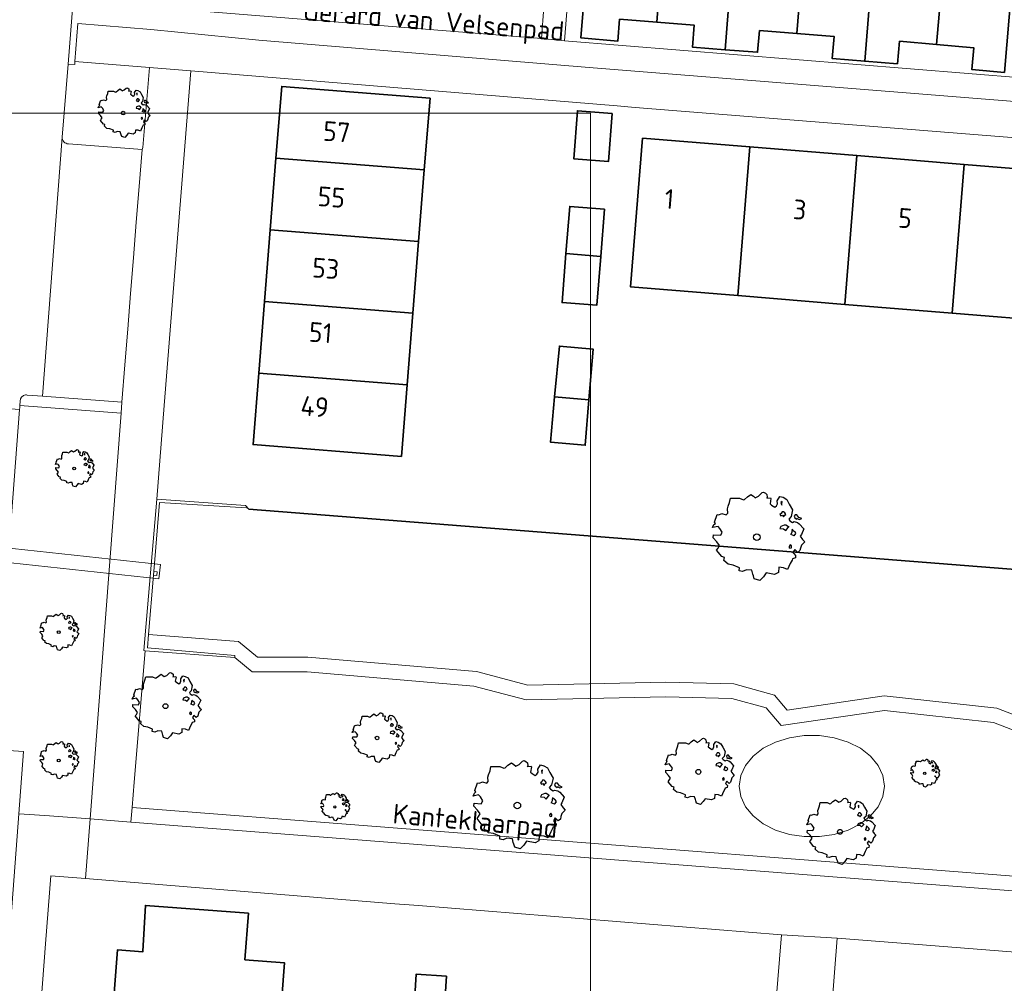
# Model space of a CAD drawing. Header units: metres. Extents: x 152391 to 157968, y 462336 to 467280.
# Tile 288 of 656: x 155264 to 155332, y 464915 to 464981. Entities that reach past the tile are written whole.
import ezdxf
from ezdxf.enums import TextEntityAlignment as Align

# ---------------------------------------------------------------- set-up
doc = ezdxf.new("R2010")
doc.units = ezdxf.units.M
doc.header["$LTSCALE"] = 0.75
doc.layers.get('0').update_dxf_attribs({"lineweight": 25})
for name, color, linetype, lineweight in [('B-GV-GR-BOOM-S', 252, 'Continuous', 25), ('B-WE-GK-BESCHOEIING-G', 251, 'GK-BESCHOEIING', 35), ('B-WE-GR-BEPLANTING_CULTUUR_BODEMBEDEKKER-GV', 251, 'Continuous', 18), ('B-WE-GR-GROENVOORZIENING-GV', 251, 'Continuous', 18), ('B-WE-GR-HAAG-GV', 251, 'Continuous', 13), ('B-WE-KW-KUNSTWERK_DUIKER-G', 5, 'Continuous', 18), ('B-WE-KW-KUNSTWERK_DUIKER-GV', 5, 'Continuous', 18), ('B-WE-OG-BEBOUWING-GV', 6, 'Continuous', 35), ('B-WE-OG-BEBOUWING-T18', 1, 'Continuous', 18), ('B-WE-OG-TERREIN_CULTUURSCHEIDING-GV', 251, 'Continuous', 18), ('B-WE-OG-TOPOGRAFIE-T18', 1, 'Continuous', 18), ('B-WE-OG-WATER_SLOOT-GV', 251, 'Continuous', 18), ('B-WE-VH-VERHARDING_BETON-GV', 251, 'Continuous', 18), ('B-WE-VH-VERHARDING_BETONSTRAATSTEEN-GV', 251, 'Continuous', 18), ('B-WE-VH-VERHARDING_TEGEL-GV', 251, 'Continuous', 18)]:
    doc.layers.add(name, color=color, linetype=linetype, lineweight=lineweight)
doc.layers.add('X-XX-AL-TEKENBLAD_HULPLIJN-G', color=7, linetype='Continuous', lineweight=18, plot=False)
doc.styles.add('NLCS-ISO-M750-T18', font='NLCS-ISO.ttf', dxfattribs={"height": 1.35})
doc.linetypes.add('GK-BESCHOEIING', pattern='A,30,-5,[1,NLCS.SHX,S=1,R=0,X=0,Y=0],-5', length=40)

# ---------------------------------------------------------------- blocks, each defined once
blk = doc.blocks.new('SGR-BOOM_0_10')
at = {"linetype": 'Continuous'}
for p, q in [((-0.624, 0.668), (-0.591, 0.751)), ((-0.591, 0.751), (-0.572, 0.843)), ((-0.572, 0.843), (-0.375, 0.843)), ((-0.375, 0.843), (-0.29, 0.806)), ((-0.29, 0.806), (-0.264, 0.815)), ((-0.264, 0.815), (-0.205, 0.871)), ((-0.205, 0.871), (-0.127, 0.926)), ((-0.127, 0.926), (-0.075, 0.889)), ((-0.075, 0.889), (-0.035, 0.852)), ((-0.035, 0.852), (0.037, 0.889)), ((0.037, 0.889), (0.115, 0.963)), ((0.115, 0.963), (0.148, 0.973)), ((0.148, 0.973), (0.187, 0.954)), ((0.187, 0.954), (0.22, 0.926)), ((0.226, 0.862), (0.213, 0.843)), ((0.213, 0.843), (0.298, 0.852)), ((0.22, 0.926), (0.226, 0.862)), ((0.305, 0.834), (0.285, 0.723)), ((0.285, 0.723), (0.318, 0.695)), ((0.298, 0.852), (0.305, 0.834)), ((0.318, 0.695), (0.39, 0.649)), ((0.39, 0.649), (0.423, 0.677)), ((0.423, 0.677), (0.449, 0.723)), ((0.442, 0.788), (0.501, 0.88)), ((0.449, 0.723), (0.442, 0.788)), ((0.501, 0.88), (0.573, 0.862)), ((0.547, 0.769), (0.521, 0.751)), ((0.521, 0.751), (0.534, 0.705)), ((0.534, 0.705), (0.54, 0.695)), ((0.54, 0.714), (0.547, 0.769)), ((0.573, 0.862), (0.652, 0.815)), ((0.652, 0.815), (0.704, 0.714)), ((0.704, 0.714), (0.776, 0.594)), ((-0.958, 0.206), (-0.932, 0.27)), ((-0.84, 0.233), (-0.958, 0.206)), ((-0.945, -0.016), (-0.938, 0.049)), ((-0.938, 0.049), (-0.781, 0.039)), ((-0.932, 0.27), (-0.899, 0.298)), ((-0.918, 0.326), (-0.86, 0.492)), ((-0.899, 0.298), (-0.918, 0.326)), ((-0.86, 0.492), (-0.82, 0.483)), ((-0.801, 0.187), (-0.84, 0.233)), ((-0.82, 0.483), (-0.755, 0.511)), ((-0.748, 0.104), (-0.801, 0.187)), ((-0.781, 0.039), (-0.748, 0.104)), ((-0.755, 0.511), (-0.663, 0.483)), ((-0.663, 0.483), (-0.631, 0.52)), ((-0.637, 0.612), (-0.624, 0.668)), ((-0.631, 0.52), (-0.637, 0.612)), ((0.527, 0.511), (0.501, 0.492)), ((0.501, 0.492), (0.521, 0.464)), ((0.521, 0.233), (0.501, 0.187)), ((0.501, 0.187), (0.58, 0.178)), ((0.521, 0.464), (0.553, 0.474)), ((0.593, 0.261), (0.521, 0.233)), ((0.547, 0.547), (0.527, 0.511)), ((0.58, 0.547), (0.547, 0.547)), ((0.553, 0.474), (0.58, 0.437)), ((0.606, 0.529), (0.58, 0.547)), ((0.58, 0.437), (0.606, 0.474)), ((0.58, 0.178), (0.625, 0.141)), ((0.625, 0.261), (0.593, 0.261)), ((0.632, 0.492), (0.606, 0.529)), ((0.606, 0.474), (0.632, 0.492)), ((0.684, 0.224), (0.625, 0.261)), ((0.625, 0.141), (0.678, 0.206)), ((0.678, 0.206), (0.697, 0.233)), ((0.743, 0.446), (0.691, 0.39)), ((0.691, 0.39), (0.717, 0.353)), ((0.717, 0.353), (0.776, 0.316)), ((0.756, 0.104), (0.737, 0.058)), ((0.806, 0.027), (0.737, 0.058)), ((0.776, 0.594), (0.743, 0.446)), ((0.763, 0.169), (0.756, 0.132)), ((0.756, 0.132), (0.756, 0.104)), ((0.802, 0.132), (0.763, 0.169)), ((0.776, 0.316), (0.809, 0.335)), ((0.828, 0.113), (0.802, 0.132)), ((0.806, 0.027), (0.848, 0.076)), ((0.828, 0.483), (0.809, 0.455)), ((0.809, 0.455), (0.822, 0.418)), ((0.809, 0.335), (0.881, 0.316)), ((0.822, 0.418), (0.861, 0.39)), ((0.867, 0.483), (0.828, 0.483)), ((0.848, 0.076), (0.828, 0.113)), ((0.861, 0.409), (0.92, 0.381)), ((0.861, 0.39), (0.867, 0.409)), ((0.913, 0.427), (0.867, 0.483)), ((0.881, 0.316), (0.92, 0.289)), ((0.972, 0.4), (0.913, 0.427)), ((0.92, 0.381), (0.972, 0.4)), ((0.92, 0.289), (1.018, 0.178)), ((0.966, 0.058), (0.939, 0.021)), ((0.939, 0.021), (0.992, -0.053)), ((1.018, 0.178), (0.966, 0.058)), ((-0.866, -0.099), (-0.945, -0.016)), ((-0.873, -0.284), (-0.84, -0.238)), ((-0.761, -0.423), (-0.873, -0.284)), ((-0.807, -0.182), (-0.866, -0.099)), ((-0.84, -0.238), (-0.807, -0.182)), ((-0.703, -0.441), (-0.761, -0.423)), ((-0.716, -0.506), (-0.703, -0.441)), ((-0.624, -0.589), (-0.716, -0.506)), ((-0.513, -0.608), (-0.624, -0.589)), ((-0.375, -0.663), (-0.513, -0.608)), ((-0.382, -0.728), (-0.375, -0.663)), ((0.475, -0.654), (0.468, -0.765)), ((0.58, -0.663), (0.475, -0.654)), ((0.665, -0.7), (0.58, -0.663)), ((0.724, -0.571), (0.665, -0.7)), ((0.724, -0.164), (0.697, -0.201)), ((0.697, -0.201), (0.704, -0.238)), ((0.71, -0.238), (0.75, -0.229)), ((0.75, -0.192), (0.724, -0.164)), ((0.763, -0.497), (0.724, -0.571)), ((0.75, -0.229), (0.75, -0.192)), ((0.769, -0.469), (0.763, -0.497)), ((0.835, -0.45), (0.769, -0.469)), ((0.822, -0.266), (0.782, -0.33)), ((0.782, -0.33), (0.802, -0.358)), ((0.802, -0.358), (0.841, -0.395)), ((0.887, -0.33), (0.822, -0.266)), ((0.841, -0.395), (0.835, -0.45)), ((0.933, -0.293), (0.887, -0.33)), ((0.946, -0.238), (0.933, -0.293)), ((0.966, -0.173), (0.946, -0.238)), ((1.038, -0.099), (0.966, -0.173)), ((0.992, -0.053), (1.038, -0.099)), ((-0.31, -0.746), (-0.382, -0.728)), ((-0.225, -0.709), (-0.31, -0.746)), ((-0.107, -0.718), (-0.225, -0.709)), ((-0.088, -0.802), (-0.107, -0.718)), ((-0.075, -0.839), (-0.088, -0.802)), ((-0.055, -0.903), (-0.075, -0.839)), ((0.063, -0.94), (-0.055, -0.903)), ((0.141, -0.857), (0.063, -0.94)), ((0.2, -0.774), (0.141, -0.857)), ((0.383, -0.811), (0.2, -0.774)), ((0.468, -0.765), (0.383, -0.811))]:
    blk.add_line(p, q, dxfattribs=at)
blk.add_circle((0, 0), 0.0711, dxfattribs=at)
blk = doc.blocks.new('SGR-BOOM_21_30')
at = {"linetype": 'Continuous'}
for p, q in [((-1.051, 1.335), (-1.016, 1.499)), ((-1.016, 1.499), (-0.668, 1.499)), ((-0.668, 1.499), (-0.516, 1.433)), ((-0.516, 1.433), (-0.47, 1.45)), ((-0.47, 1.45), (-0.365, 1.548)), ((-0.365, 1.548), (-0.226, 1.647)), ((-0.226, 1.647), (-0.133, 1.581)), ((-0.133, 1.581), (-0.063, 1.515)), ((-0.063, 1.515), (0.065, 1.581)), ((0.065, 1.581), (0.205, 1.712)), ((0.205, 1.712), (0.263, 1.729)), ((0.263, 1.729), (0.333, 1.696)), ((0.333, 1.696), (0.391, 1.647)), ((0.402, 1.532), (0.379, 1.499)), ((0.379, 1.499), (0.53, 1.515)), ((0.391, 1.647), (0.402, 1.532)), ((0.542, 1.483), (0.507, 1.285)), ((0.53, 1.515), (0.542, 1.483)), ((0.786, 1.4), (0.891, 1.565)), ((0.798, 1.285), (0.786, 1.4)), ((0.891, 1.565), (1.019, 1.532)), ((0.972, 1.368), (0.926, 1.335)), ((0.961, 1.269), (0.972, 1.368)), ((1.019, 1.532), (1.158, 1.45)), ((1.158, 1.45), (1.251, 1.269)), ((-1.633, 0.579), (-1.528, 0.875)), ((-1.528, 0.875), (-1.458, 0.858)), ((-1.458, 0.858), (-1.342, 0.908)), ((-1.342, 0.908), (-1.179, 0.858)), ((-1.179, 0.858), (-1.121, 0.924)), ((-1.133, 1.088), (-1.109, 1.187)), ((-1.121, 0.924), (-1.133, 1.088)), ((-1.109, 1.187), (-1.051, 1.335)), ((0.507, 1.285), (0.565, 1.236)), ((0.565, 1.236), (0.693, 1.154)), ((0.693, 1.154), (0.751, 1.203)), ((0.751, 1.203), (0.798, 1.285)), ((0.937, 0.908), (0.891, 0.875)), ((0.891, 0.875), (0.926, 0.825)), ((0.926, 1.335), (0.949, 1.253)), ((0.926, 0.825), (0.984, 0.842)), ((0.972, 0.973), (0.937, 0.908)), ((0.949, 1.253), (0.961, 1.236)), ((1.03, 0.973), (0.972, 0.973)), ((0.984, 0.842), (1.03, 0.776)), ((1.077, 0.94), (1.03, 0.973)), ((1.03, 0.776), (1.077, 0.842)), ((1.124, 0.875), (1.077, 0.94)), ((1.077, 0.842), (1.124, 0.875)), ((1.321, 0.793), (1.228, 0.694)), ((1.228, 0.694), (1.275, 0.628)), ((1.251, 1.269), (1.379, 1.055)), ((1.379, 1.055), (1.321, 0.793)), ((1.472, 0.858), (1.438, 0.809)), ((1.438, 0.809), (1.461, 0.743)), ((1.461, 0.743), (1.531, 0.694)), ((1.542, 0.858), (1.472, 0.858)), ((1.531, 0.727), (1.635, 0.678)), ((1.531, 0.694), (1.542, 0.727)), ((1.624, 0.76), (1.542, 0.858)), ((1.728, 0.71), (1.624, 0.76)), ((1.635, 0.678), (1.728, 0.71)), ((-1.703, 0.365), (-1.656, 0.48)), ((-1.493, 0.415), (-1.703, 0.365)), ((-1.679, -0.029), (-1.668, 0.086)), ((-1.668, 0.086), (-1.389, 0.07)), ((-1.656, 0.48), (-1.598, 0.53)), ((-1.598, 0.53), (-1.633, 0.579)), ((-1.423, 0.333), (-1.493, 0.415)), ((-1.33, 0.185), (-1.423, 0.333)), ((-1.389, 0.07), (-1.33, 0.185)), ((0.926, 0.415), (0.891, 0.333)), ((0.891, 0.333), (1.03, 0.316)), ((1.054, 0.464), (0.926, 0.415)), ((1.03, 0.316), (1.112, 0.251)), ((1.112, 0.464), (1.054, 0.464)), ((1.217, 0.398), (1.112, 0.464)), ((1.112, 0.251), (1.205, 0.365)), ((1.205, 0.365), (1.24, 0.415)), ((1.275, 0.628), (1.379, 0.563)), ((1.344, 0.185), (1.31, 0.103)), ((1.434, 0.049), (1.31, 0.103)), ((1.356, 0.3), (1.344, 0.234)), ((1.344, 0.234), (1.344, 0.185)), ((1.426, 0.234), (1.356, 0.3)), ((1.379, 0.563), (1.438, 0.595)), ((1.472, 0.201), (1.426, 0.234)), ((1.434, 0.049), (1.507, 0.136)), ((1.438, 0.595), (1.565, 0.563)), ((1.507, 0.136), (1.472, 0.201)), ((1.565, 0.563), (1.635, 0.513)), ((1.635, 0.513), (1.81, 0.316)), ((1.717, 0.103), (1.67, 0.037)), ((1.67, 0.037), (1.763, -0.094)), ((1.81, 0.316), (1.717, 0.103)), ((-1.54, -0.177), (-1.679, -0.029)), ((-1.551, -0.505), (-1.493, -0.423)), ((-1.354, -0.752), (-1.551, -0.505)), ((-1.435, -0.324), (-1.54, -0.177)), ((-1.493, -0.423), (-1.435, -0.324)), ((1.286, -0.292), (1.24, -0.357)), ((1.24, -0.357), (1.251, -0.423)), ((1.263, -0.423), (1.333, -0.407)), ((1.333, -0.341), (1.286, -0.292)), ((1.333, -0.407), (1.333, -0.341)), ((1.461, -0.472), (1.391, -0.587)), ((1.391, -0.587), (1.426, -0.637)), ((1.426, -0.637), (1.496, -0.702)), ((1.577, -0.587), (1.461, -0.472)), ((1.658, -0.522), (1.577, -0.587)), ((1.682, -0.423), (1.658, -0.522)), ((1.717, -0.308), (1.682, -0.423)), ((1.845, -0.177), (1.717, -0.308)), ((1.763, -0.094), (1.845, -0.177)), ((-1.249, -0.784), (-1.354, -0.752)), ((-1.272, -0.899), (-1.249, -0.784)), ((-1.109, -1.047), (-1.272, -0.899)), ((-0.912, -1.08), (-1.109, -1.047)), ((-0.668, -1.179), (-0.912, -1.08)), ((-0.679, -1.294), (-0.668, -1.179)), ((-0.551, -1.326), (-0.679, -1.294)), ((-0.4, -1.261), (-0.551, -1.326)), ((-0.191, -1.277), (-0.4, -1.261)), ((-0.156, -1.425), (-0.191, -1.277)), ((0.844, -1.162), (0.833, -1.359)), ((1.03, -1.179), (0.844, -1.162)), ((1.182, -1.244), (1.03, -1.179)), ((1.286, -1.014), (1.182, -1.244)), ((1.356, -0.883), (1.286, -1.014)), ((1.368, -0.834), (1.356, -0.883)), ((1.484, -0.801), (1.368, -0.834)), ((1.496, -0.702), (1.484, -0.801)), ((-0.133, -1.491), (-0.156, -1.425)), ((-0.098, -1.606), (-0.133, -1.491)), ((0.112, -1.671), (-0.098, -1.606)), ((0.251, -1.524), (0.112, -1.671)), ((0.356, -1.376), (0.251, -1.524)), ((0.682, -1.441), (0.356, -1.376)), ((0.833, -1.359), (0.682, -1.441))]:
    blk.add_line(p, q, dxfattribs=at)
blk.add_circle((0, 0), 0.126, dxfattribs=at)
blk = doc.blocks.new('SGR-BOOM_31_50')
at = {"linetype": 'Continuous'}
for p, q in [((-0.626, 1.933), (-0.487, 2.064)), ((-0.487, 2.064), (-0.301, 2.196)), ((-0.301, 2.196), (-0.177, 2.108)), ((-0.177, 2.108), (-0.084, 2.02)), ((-0.084, 2.02), (0.087, 2.108)), ((0.087, 2.108), (0.273, 2.283)), ((0.273, 2.283), (0.351, 2.305)), ((0.351, 2.305), (0.444, 2.261)), ((0.444, 2.261), (0.521, 2.196)), ((0.537, 2.042), (0.506, 1.999)), ((0.521, 2.196), (0.537, 2.042)), ((1.048, 1.867), (1.188, 2.086)), ((1.188, 2.086), (1.358, 2.042)), ((1.358, 2.042), (1.545, 1.933)), ((-1.51, 1.451), (-1.479, 1.582)), ((-1.495, 1.232), (-1.51, 1.451)), ((-1.479, 1.582), (-1.402, 1.78)), ((-1.402, 1.78), (-1.355, 1.999)), ((-1.355, 1.999), (-0.89, 1.999)), ((-0.89, 1.999), (-0.688, 1.911)), ((-0.688, 1.911), (-0.626, 1.933)), ((0.506, 1.999), (0.707, 2.02)), ((0.723, 1.977), (0.676, 1.714)), ((0.676, 1.714), (0.754, 1.648)), ((0.707, 2.02), (0.723, 1.977)), ((0.754, 1.648), (0.924, 1.539)), ((0.924, 1.539), (1.002, 1.604)), ((1.002, 1.604), (1.064, 1.714)), ((1.064, 1.714), (1.048, 1.867)), ((1.296, 1.823), (1.234, 1.78)), ((1.234, 1.78), (1.265, 1.67)), ((1.265, 1.67), (1.281, 1.648)), ((1.281, 1.692), (1.296, 1.823)), ((1.545, 1.933), (1.669, 1.692)), ((1.669, 1.692), (1.839, 1.407)), ((1.839, 1.407), (1.762, 1.057)), ((-2.208, 0.641), (-2.131, 0.706)), ((-2.177, 0.772), (-2.038, 1.166)), ((-2.131, 0.706), (-2.177, 0.772)), ((-2.038, 1.166), (-1.944, 1.144)), ((-1.944, 1.144), (-1.789, 1.21)), ((-1.789, 1.21), (-1.572, 1.144)), ((-1.572, 1.144), (-1.495, 1.232)), ((1.25, 1.21), (1.188, 1.166)), ((1.188, 1.166), (1.234, 1.101)), ((1.234, 1.101), (1.312, 1.122)), ((1.296, 1.298), (1.25, 1.21)), ((1.374, 1.298), (1.296, 1.298)), ((1.312, 1.122), (1.374, 1.035)), ((1.436, 1.254), (1.374, 1.298)), ((1.374, 1.035), (1.436, 1.122)), ((1.498, 1.166), (1.436, 1.254)), ((1.436, 1.122), (1.498, 1.166)), ((1.762, 1.057), (1.638, 0.925)), ((1.638, 0.925), (1.7, 0.838)), ((1.7, 0.838), (1.839, 0.75)), ((1.839, 0.75), (1.917, 0.794)), ((1.963, 1.144), (1.917, 1.079)), ((1.917, 1.079), (1.948, 0.991)), ((1.917, 0.794), (2.087, 0.75)), ((1.948, 0.991), (2.041, 0.925)), ((2.056, 1.144), (1.963, 1.144)), ((2.041, 0.969), (2.18, 0.903)), ((2.041, 0.925), (2.056, 0.969)), ((2.165, 1.013), (2.056, 1.144)), ((2.087, 0.75), (2.18, 0.684)), ((2.304, 0.947), (2.165, 1.013)), ((2.18, 0.903), (2.304, 0.947)), ((2.18, 0.684), (2.413, 0.422)), ((-2.27, 0.487), (-2.208, 0.641)), ((-1.991, 0.553), (-2.27, 0.487)), ((-2.239, -0.038), (-2.224, 0.115)), ((-2.224, 0.115), (-1.851, 0.093)), ((-1.898, 0.444), (-1.991, 0.553)), ((-1.774, 0.246), (-1.898, 0.444)), ((-1.851, 0.093), (-1.774, 0.246)), ((1.234, 0.553), (1.188, 0.444)), ((1.188, 0.444), (1.374, 0.422)), ((1.405, 0.619), (1.234, 0.553)), ((1.374, 0.422), (1.483, 0.334)), ((1.483, 0.619), (1.405, 0.619)), ((1.622, 0.531), (1.483, 0.619)), ((1.483, 0.334), (1.607, 0.487)), ((1.607, 0.487), (1.653, 0.553)), ((1.793, 0.246), (1.746, 0.137)), ((1.911, 0.065), (1.746, 0.137)), ((1.808, 0.4), (1.793, 0.312)), ((1.793, 0.312), (1.793, 0.246)), ((1.901, 0.312), (1.808, 0.4)), ((1.963, 0.268), (1.901, 0.312)), ((1.911, 0.065), (2.01, 0.181)), ((2.01, 0.181), (1.963, 0.268)), ((2.289, 0.137), (2.227, 0.049)), ((2.227, 0.049), (2.351, -0.126)), ((2.413, 0.422), (2.289, 0.137)), ((-2.053, -0.235), (-2.239, -0.038)), ((-2.069, -0.673), (-1.991, -0.564)), ((-1.805, -1.002), (-2.069, -0.673)), ((-1.913, -0.433), (-2.053, -0.235)), ((-1.991, -0.564), (-1.913, -0.433)), ((1.715, -0.389), (1.653, -0.476)), ((1.653, -0.476), (1.669, -0.564)), ((1.684, -0.564), (1.777, -0.542)), ((1.777, -0.454), (1.715, -0.389)), ((1.777, -0.542), (1.777, -0.454)), ((1.948, -0.63), (1.855, -0.783)), ((2.103, -0.783), (1.948, -0.63)), ((2.242, -0.564), (2.211, -0.695)), ((2.289, -0.411), (2.242, -0.564)), ((2.459, -0.235), (2.289, -0.411)), ((2.351, -0.126), (2.459, -0.235)), ((-1.665, -1.046), (-1.805, -1.002)), ((-1.696, -1.199), (-1.665, -1.046)), ((-1.479, -1.396), (-1.696, -1.199)), ((1.808, -1.177), (1.715, -1.352)), ((1.824, -1.112), (1.808, -1.177)), ((1.979, -1.068), (1.824, -1.112)), ((1.855, -0.783), (1.901, -0.849)), ((1.901, -0.849), (1.994, -0.936)), ((1.994, -0.936), (1.979, -1.068)), ((2.211, -0.695), (2.103, -0.783)), ((-1.216, -1.44), (-1.479, -1.396)), ((-0.89, -1.571), (-1.216, -1.44)), ((-0.906, -1.725), (-0.89, -1.571)), ((-0.735, -1.769), (-0.906, -1.725)), ((-0.533, -1.681), (-0.735, -1.769)), ((-0.254, -1.703), (-0.533, -1.681)), ((-0.208, -1.9), (-0.254, -1.703)), ((-0.177, -1.988), (-0.208, -1.9)), ((-0.13, -2.141), (-0.177, -1.988)), ((0.475, -1.834), (0.335, -2.031)), ((0.909, -1.922), (0.475, -1.834)), ((1.11, -1.812), (0.909, -1.922)), ((1.126, -1.55), (1.11, -1.812)), ((1.374, -1.571), (1.126, -1.55)), ((1.576, -1.659), (1.374, -1.571)), ((1.715, -1.352), (1.576, -1.659)), ((0.149, -2.229), (-0.13, -2.141)), ((0.335, -2.031), (0.149, -2.229))]:
    blk.add_line(p, q, dxfattribs=at)
blk.add_circle((0, 0), 0.169, dxfattribs=at)
blk = doc.blocks.new('SGR-BOOM_50_100')
at = {"linetype": 'Continuous'}
for p, q in [((-0.835, 2.577), (-0.649, 2.752)), ((-0.649, 2.752), (-0.401, 2.928)), ((-0.401, 2.928), (-0.236, 2.811)), ((-0.236, 2.811), (-0.112, 2.694)), ((-0.112, 2.694), (0.116, 2.811)), ((0.116, 2.811), (0.364, 3.044)), ((0.364, 3.044), (0.467, 3.074)), ((0.467, 3.074), (0.591, 3.015)), ((0.591, 3.015), (0.695, 2.928)), ((0.715, 2.723), (0.674, 2.665)), ((0.695, 2.928), (0.715, 2.723)), ((1.398, 2.49), (1.584, 2.782)), ((1.584, 2.782), (1.811, 2.723)), ((1.811, 2.723), (2.059, 2.577)), ((-2.014, 1.935), (-1.972, 2.11)), ((-1.972, 2.11), (-1.869, 2.373)), ((-1.869, 2.373), (-1.807, 2.665)), ((-1.807, 2.665), (-1.187, 2.665)), ((-1.187, 2.665), (-0.918, 2.548)), ((-0.918, 2.548), (-0.835, 2.577)), ((0.674, 2.665), (0.943, 2.694)), ((0.964, 2.636), (0.902, 2.285)), ((0.902, 2.285), (1.005, 2.198)), ((0.943, 2.694), (0.964, 2.636)), ((1.005, 2.198), (1.232, 2.052)), ((1.232, 2.052), (1.336, 2.139)), ((1.336, 2.139), (1.418, 2.285)), ((1.418, 2.285), (1.398, 2.49)), ((1.729, 2.431), (1.646, 2.373)), ((1.646, 2.373), (1.687, 2.227)), ((1.687, 2.227), (1.708, 2.198)), ((1.708, 2.256), (1.729, 2.431)), ((2.059, 2.577), (2.225, 2.256)), ((2.225, 2.256), (2.452, 1.876)), ((-2.903, 1.029), (-2.717, 1.555)), ((-2.717, 1.555), (-2.593, 1.526)), ((-2.593, 1.526), (-2.386, 1.613)), ((-2.386, 1.613), (-2.096, 1.526)), ((-2.096, 1.526), (-1.993, 1.643)), ((-1.993, 1.643), (-2.014, 1.935)), ((1.667, 1.613), (1.584, 1.555)), ((1.584, 1.555), (1.646, 1.467)), ((1.646, 1.467), (1.749, 1.497)), ((1.729, 1.73), (1.667, 1.613)), ((1.832, 1.73), (1.729, 1.73)), ((1.749, 1.497), (1.832, 1.38)), ((1.915, 1.672), (1.832, 1.73)), ((1.832, 1.38), (1.915, 1.497)), ((1.997, 1.555), (1.915, 1.672)), ((1.915, 1.497), (1.997, 1.555)), ((2.349, 1.409), (2.183, 1.234)), ((2.452, 1.876), (2.349, 1.409)), ((2.618, 1.526), (2.556, 1.438)), ((2.556, 1.438), (2.597, 1.321)), ((2.742, 1.526), (2.618, 1.526)), ((2.886, 1.351), (2.742, 1.526)), ((3.072, 1.263), (2.886, 1.351)), ((-3.027, 0.65), (-2.944, 0.854)), ((-2.655, 0.737), (-3.027, 0.65)), ((-2.944, 0.854), (-2.841, 0.942)), ((-2.841, 0.942), (-2.903, 1.029)), ((-2.531, 0.591), (-2.655, 0.737)), ((1.646, 0.737), (1.584, 0.591)), ((1.873, 0.825), (1.646, 0.737)), ((1.977, 0.825), (1.873, 0.825)), ((2.163, 0.708), (1.977, 0.825)), ((2.142, 0.65), (2.204, 0.737)), ((2.183, 1.234), (2.266, 1.117)), ((2.266, 1.117), (2.452, 1)), ((2.452, 1), (2.556, 1.059)), ((2.556, 1.059), (2.783, 1)), ((2.597, 1.321), (2.721, 1.234)), ((2.721, 1.292), (2.907, 1.205)), ((2.721, 1.234), (2.742, 1.292)), ((2.783, 1), (2.907, 0.913)), ((2.907, 1.205), (3.072, 1.263)), ((2.907, 0.913), (3.217, 0.562)), ((-2.985, -0.051), (-2.965, 0.153)), ((-2.965, 0.153), (-2.469, 0.124)), ((-2.365, 0.329), (-2.531, 0.591)), ((-2.469, 0.124), (-2.365, 0.329)), ((1.584, 0.591), (1.832, 0.562)), ((1.832, 0.562), (1.977, 0.445)), ((1.977, 0.445), (2.142, 0.65)), ((2.39, 0.329), (2.328, 0.183)), ((2.549, 0.087), (2.328, 0.183)), ((2.411, 0.533), (2.39, 0.416)), ((2.39, 0.416), (2.39, 0.329)), ((2.535, 0.416), (2.411, 0.533)), ((2.618, 0.358), (2.535, 0.416)), ((2.549, 0.087), (2.68, 0.241)), ((2.68, 0.241), (2.618, 0.358)), ((3.052, 0.183), (2.969, 0.066)), ((2.969, 0.066), (3.135, -0.168)), ((3.217, 0.562), (3.052, 0.183)), ((-2.737, -0.314), (-2.985, -0.051)), ((-2.551, -0.577), (-2.737, -0.314)), ((-2.655, -0.752), (-2.551, -0.577)), ((2.287, -0.518), (2.204, -0.635)), ((2.204, -0.635), (2.225, -0.752)), ((2.37, -0.606), (2.287, -0.518)), ((2.37, -0.723), (2.37, -0.606)), ((3.052, -0.548), (2.99, -0.752)), ((3.279, -0.314), (3.052, -0.548)), ((3.135, -0.168), (3.279, -0.314)), ((-2.758, -0.898), (-2.655, -0.752)), ((-2.407, -1.336), (-2.758, -0.898)), ((-2.22, -1.394), (-2.407, -1.336)), ((2.245, -0.752), (2.37, -0.723)), ((2.597, -0.84), (2.473, -1.044)), ((2.473, -1.044), (2.535, -1.132)), ((2.535, -1.132), (2.659, -1.248)), ((2.804, -1.044), (2.597, -0.84)), ((2.659, -1.248), (2.638, -1.424)), ((2.948, -0.927), (2.804, -1.044)), ((2.99, -0.752), (2.948, -0.927)), ((-2.262, -1.599), (-2.22, -1.394)), ((-1.972, -1.862), (-2.262, -1.599)), ((-1.621, -1.92), (-1.972, -1.862)), ((-1.187, -2.095), (-1.621, -1.92)), ((2.287, -1.803), (2.101, -2.212)), ((2.411, -1.57), (2.287, -1.803)), ((2.432, -1.482), (2.411, -1.57)), ((2.638, -1.424), (2.432, -1.482)), ((-1.207, -2.3), (-1.187, -2.095)), ((-0.98, -2.358), (-1.207, -2.3)), ((-0.711, -2.241), (-0.98, -2.358)), ((-0.339, -2.271), (-0.711, -2.241)), ((-0.277, -2.533), (-0.339, -2.271)), ((-0.236, -2.65), (-0.277, -2.533)), ((-0.174, -2.855), (-0.236, -2.65)), ((0.633, -2.446), (0.447, -2.709)), ((1.212, -2.563), (0.633, -2.446)), ((1.48, -2.417), (1.212, -2.563)), ((1.501, -2.066), (1.48, -2.417)), ((1.832, -2.095), (1.501, -2.066)), ((2.101, -2.212), (1.832, -2.095)), ((0.199, -2.971), (-0.174, -2.855)), ((0.447, -2.709), (0.199, -2.971))]:
    blk.add_line(p, q, dxfattribs=at)
blk.add_circle((0, 0), 0.225, dxfattribs=at)
blk = doc.blocks.new('SGR-BOOM_0_20')
at = {"linetype": 'Continuous'}
for p, q in [((-1.094, 0.644), (-1.007, 0.681)), ((-1.007, 0.681), (-0.884, 0.644)), ((-0.884, 0.644), (-0.841, 0.693)), ((-0.85, 0.816), (-0.832, 0.89)), ((-0.841, 0.693), (-0.85, 0.816)), ((-0.832, 0.89), (-0.788, 1.001)), ((-0.788, 1.001), (-0.762, 1.124)), ((-0.762, 1.124), (-0.501, 1.124)), ((-0.501, 1.124), (-0.387, 1.075)), ((-0.387, 1.075), (-0.352, 1.087)), ((-0.352, 1.087), (-0.274, 1.161)), ((-0.274, 1.161), (-0.169, 1.235)), ((-0.169, 1.235), (-0.099, 1.186)), ((-0.099, 1.186), (-0.047, 1.137)), ((-0.047, 1.137), (0.049, 1.186)), ((0.049, 1.186), (0.154, 1.284)), ((0.154, 1.284), (0.197, 1.297)), ((0.197, 1.297), (0.25, 1.272)), ((0.25, 1.272), (0.293, 1.235)), ((0.302, 1.149), (0.284, 1.124)), ((0.284, 1.124), (0.398, 1.137)), ((0.293, 1.235), (0.302, 1.149)), ((0.407, 1.112), (0.38, 0.964)), ((0.38, 0.964), (0.424, 0.927)), ((0.398, 1.137), (0.407, 1.112)), ((0.424, 0.927), (0.52, 0.865)), ((0.52, 0.865), (0.564, 0.902)), ((0.564, 0.902), (0.598, 0.964)), ((0.59, 1.05), (0.668, 1.173)), ((0.598, 0.964), (0.59, 1.05)), ((0.668, 1.173), (0.764, 1.149)), ((0.703, 0.681), (0.668, 0.656)), ((0.729, 1.026), (0.694, 1.001)), ((0.694, 1.001), (0.712, 0.939)), ((0.729, 0.73), (0.703, 0.681)), ((0.712, 0.939), (0.721, 0.927)), ((0.721, 0.952), (0.729, 1.026)), ((0.773, 0.73), (0.729, 0.73)), ((0.764, 1.149), (0.869, 1.087)), ((0.808, 0.705), (0.773, 0.73)), ((0.843, 0.656), (0.808, 0.705)), ((0.869, 1.087), (0.939, 0.952)), ((0.939, 0.952), (1.035, 0.792)), ((1.035, 0.792), (0.991, 0.594)), ((-1.277, 0.274), (-1.242, 0.36)), ((-1.12, 0.311), (-1.277, 0.274)), ((-1.259, -0.022), (-1.251, 0.065)), ((-1.251, 0.065), (-1.041, 0.052)), ((-1.242, 0.36), (-1.198, 0.397)), ((-1.225, 0.434), (-1.146, 0.656)), ((-1.198, 0.397), (-1.225, 0.434)), ((-1.146, 0.656), (-1.094, 0.644)), ((-1.068, 0.249), (-1.12, 0.311)), ((-0.998, 0.139), (-1.068, 0.249)), ((-1.041, 0.052), (-0.998, 0.139)), ((0.668, 0.656), (0.694, 0.619)), ((0.694, 0.311), (0.668, 0.249)), ((0.668, 0.249), (0.773, 0.237)), ((0.694, 0.619), (0.738, 0.631)), ((0.79, 0.348), (0.694, 0.311)), ((0.738, 0.631), (0.773, 0.582)), ((0.773, 0.582), (0.808, 0.631)), ((0.773, 0.237), (0.834, 0.188)), ((0.834, 0.348), (0.79, 0.348)), ((0.808, 0.631), (0.843, 0.656)), ((0.912, 0.299), (0.834, 0.348)), ((0.834, 0.188), (0.904, 0.274)), ((0.904, 0.274), (0.93, 0.311)), ((0.991, 0.594), (0.921, 0.521)), ((0.921, 0.521), (0.956, 0.471)), ((0.956, 0.471), (1.035, 0.422)), ((1.008, 0.139), (0.982, 0.077)), ((1.075, 0.037), (0.982, 0.077)), ((1.017, 0.225), (1.008, 0.176)), ((1.008, 0.176), (1.008, 0.139)), ((1.069, 0.176), (1.017, 0.225)), ((1.035, 0.422), (1.078, 0.447)), ((1.104, 0.151), (1.069, 0.176)), ((1.075, 0.037), (1.13, 0.102)), ((1.104, 0.644), (1.078, 0.607)), ((1.078, 0.607), (1.096, 0.557)), ((1.078, 0.447), (1.174, 0.422)), ((1.096, 0.557), (1.148, 0.521)), ((1.157, 0.644), (1.104, 0.644)), ((1.13, 0.102), (1.104, 0.151)), ((1.148, 0.545), (1.226, 0.508)), ((1.148, 0.521), (1.157, 0.545)), ((1.218, 0.57), (1.157, 0.644)), ((1.174, 0.422), (1.226, 0.385)), ((1.296, 0.533), (1.218, 0.57)), ((1.226, 0.508), (1.296, 0.533)), ((1.226, 0.385), (1.357, 0.237)), ((1.287, 0.077), (1.253, 0.028)), ((1.253, 0.028), (1.322, -0.071)), ((1.357, 0.237), (1.287, 0.077)), ((-1.155, -0.132), (-1.259, -0.022)), ((-1.164, -0.379), (-1.12, -0.317)), ((-1.015, -0.564), (-1.164, -0.379)), ((-1.076, -0.243), (-1.155, -0.132)), ((-1.12, -0.317), (-1.076, -0.243)), ((-0.937, -0.588), (-1.015, -0.564)), ((-0.954, -0.675), (-0.937, -0.588)), ((0.965, -0.219), (0.93, -0.268)), ((0.93, -0.268), (0.939, -0.317)), ((0.947, -0.317), (1, -0.305)), ((1, -0.256), (0.965, -0.219)), ((1.017, -0.662), (0.965, -0.761)), ((1, -0.305), (1, -0.256)), ((1.026, -0.625), (1.017, -0.662)), ((1.113, -0.601), (1.026, -0.625)), ((1.096, -0.354), (1.043, -0.44)), ((1.043, -0.44), (1.069, -0.477)), ((1.069, -0.477), (1.122, -0.527)), ((1.183, -0.44), (1.096, -0.354)), ((1.122, -0.527), (1.113, -0.601)), ((1.244, -0.391), (1.183, -0.44)), ((1.261, -0.317), (1.244, -0.391)), ((1.287, -0.231), (1.261, -0.317)), ((1.383, -0.132), (1.287, -0.231)), ((1.322, -0.071), (1.383, -0.132)), ((-0.832, -0.785), (-0.954, -0.675)), ((-0.684, -0.81), (-0.832, -0.785)), ((-0.501, -0.884), (-0.684, -0.81)), ((-0.509, -0.97), (-0.501, -0.884)), ((-0.413, -0.995), (-0.509, -0.97)), ((-0.3, -0.946), (-0.413, -0.995)), ((-0.143, -0.958), (-0.3, -0.946)), ((-0.117, -1.069), (-0.143, -0.958)), ((-0.099, -1.118), (-0.117, -1.069)), ((-0.073, -1.204), (-0.099, -1.118)), ((0.084, -1.254), (-0.073, -1.204)), ((0.188, -1.143), (0.084, -1.254)), ((0.267, -1.032), (0.188, -1.143)), ((0.511, -1.081), (0.267, -1.032)), ((0.625, -1.019), (0.511, -1.081)), ((0.633, -0.872), (0.625, -1.019)), ((0.773, -0.884), (0.633, -0.872)), ((0.886, -0.933), (0.773, -0.884)), ((0.965, -0.761), (0.886, -0.933))]:
    blk.add_line(p, q, dxfattribs=at)
blk.add_circle((0, 0), 0.0948, dxfattribs=at)

msp = doc.modelspace()

# ---------------------------------------------------------------- linework, layer by layer
at = {"layer": 'B-WE-GK-BESCHOEIING-G'}
for points in [[(155304.128, 464945.89), (155280, 464947.79)], [(155390.135, 464939.116), (155304.128, 464945.89)]]:
    msp.add_lwpolyline(points, dxfattribs=at)
at = {"layer": 'B-WE-GR-BEPLANTING_CULTUUR_BODEMBEDEKKER-GV'}
for points in [[(155273.21, 464978.01), (155268.104, 464978.429), (155268.09, 464978.23), (155267.63, 464978.256), (155267.22, 464973.255)], [(155267.665, 464972.791), (155272.696, 464972.393), (155272.76, 464972.55), (155273.21, 464978.01)]]:
    msp.add_lwpolyline(points, dxfattribs=at)
msp.add_lwpolyline([(155267.22, 464973.255, 0.421319), (155267.665, 464972.791)], format="xyb", dxfattribs=at)
at = {"layer": 'B-WE-GR-GROENVOORZIENING-GV'}
msp.add_lwpolyline([(155264.35, 464955.17), (155264.327, 464954.885), (155271.259, 464954.362), (155271.316, 464955.11), (155265.889, 464955.519), (155264.827, 464955.599)], dxfattribs=at)
for points in [[(155264.72, 464955.603, 0.40716), (155264.35, 464955.17)], [(155264.827, 464955.599, 0.075014), (155264.72, 464955.603)]]:
    msp.add_lwpolyline(points, format="xyb", dxfattribs=at)
at = {"layer": 'B-WE-GR-HAAG-GV'}
msp.add_lwpolyline([(155264.35, 464955.17), (155264.327, 464954.885), (155271.259, 464954.362), (155271.316, 464955.11), (155265.889, 464955.519), (155264.827, 464955.599)], dxfattribs=at)
for points in [[(155264.72, 464955.603, 0.40716), (155264.35, 464955.17)], [(155264.827, 464955.599, 0.075014), (155264.72, 464955.603)]]:
    msp.add_lwpolyline(points, format="xyb", dxfattribs=at)
at = {"layer": 'B-WE-KW-KUNSTWERK_DUIKER-G'}
msp.add_lwpolyline([(155273.475, 464943.265), (155273.709, 464943.245), (155273.729, 464943.495), (155273.496, 464943.515)], dxfattribs=at)
at = {"layer": 'B-WE-KW-KUNSTWERK_DUIKER-GV'}
msp.add_lwpolyline([(155273.962, 464944.002), (155159.055, 464956.413), (155158.737, 464956.447), (155158.629, 464955.453), (155158.947, 464955.419), (155273.854, 464943.008)], close=True, dxfattribs=at)
at = {"layer": 'B-WE-OG-BEBOUWING-GV'}
for points in [[(155307.955, 464981.12), (155308.752, 464991.298), (155303.709, 464991.709), (155302.75, 464980.04), (155305.29, 464979.83), (155305.4, 464981.32)], [(155308.752, 464991.298), (155307.955, 464981.12), (155310.51, 464980.92), (155310.39, 464979.41), (155312.625, 464979.235), (155313.539, 464990.907)], [(155313.539, 464990.907), (155312.625, 464979.235), (155314.86, 464979.06), (155314.99, 464980.55), (155317.54, 464980.345), (155318.357, 464990.514)], [(155322.2, 464978.45), (155323.142, 464990.124), (155318.357, 464990.514), (155317.54, 464980.345), (155320.09, 464980.14), (155319.97, 464978.63)], [(155327.12, 464979.59), (155327.998, 464989.727), (155323.142, 464990.124), (155322.2, 464978.45), (155324.43, 464978.27), (155324.58, 464979.81)], [(155327.998, 464989.727), (155327.12, 464979.59), (155329.66, 464979.37), (155329.53, 464977.87), (155331.76, 464977.68), (155332.753, 464989.339)], [(155281.868, 464971.816), (155292.028, 464971.006), (155292.42, 464975.91), (155282.26, 464976.72)], [(155304.9, 464974.86), (155302.52, 464975.06), (155302.26, 464971.77), (155304.64, 464971.58)], [(155313.492, 464962.4), (155314.32, 464972.582), (155306.98, 464973.18), (155306.152, 464962.998)], [(155313.492, 464962.4), (155320.832, 464961.803), (155321.66, 464971.985), (155314.32, 464972.582)], [(155291.636, 464966.102), (155292.028, 464971.006), (155281.868, 464971.816), (155281.476, 464966.912)], [(155321.66, 464971.985), (155320.832, 464961.803), (155328.172, 464961.205), (155329, 464971.387)], [(155328.172, 464961.205), (155335.51, 464960.608), (155336.339, 464970.79), (155329, 464971.387)], [(155304.11, 464965.084), (155304.37, 464968.31), (155301.99, 464968.51), (155301.73, 464965.278)], [(155291.636, 464966.102), (155281.476, 464966.912), (155281.084, 464962.008), (155291.244, 464961.198)], [(155301.73, 464965.278), (155301.46, 464961.93), (155303.84, 464961.74), (155304.11, 464965.084)], [(155281.084, 464962.008), (155280.692, 464957.104), (155290.852, 464956.294), (155291.244, 464961.198)], [(155303.306, 464955.278), (155303.59, 464958.74), (155301.28, 464958.95), (155300.957, 464955.469)], [(155280.692, 464957.104), (155280.3, 464952.2), (155290.46, 464951.39), (155290.852, 464956.294)], [(155300.957, 464955.469), (155300.67, 464952.38), (155303.05, 464952.16), (155303.306, 464955.278)], [(155270.492, 464910.819), (155278.945, 464910.215), (155278.955, 464910.342), (155281.947, 464910.128), (155282.453, 464916.739), (155279.744, 464916.946), (155279.986, 464920.122), (155272.932, 464920.664), (155272.743, 464917.528), (155272.739, 464917.483), (155271.012, 464917.615)], [(155293.549, 464915.829), (155291.479, 464915.956), (155291.192, 464911.432), (155293.259, 464911.3)]]:
    msp.add_lwpolyline(points, close=True, dxfattribs=at)
at = {"layer": 'B-WE-OG-TERREIN_CULTUURSCHEIDING-GV'}
for points in [[(155262.52, 464931.345), (155264.58, 464931.19), (155264.258, 464926.939), (155266.03, 464926.82), (155269.148, 464926.577), (155271.259, 464954.362), (155264.327, 464954.885), (155264.315, 464954.735), (155264.305, 464954.608)], [(155271.939, 464926.36), (155371.324, 464918.629), (155403.274, 464916.144), (155456.423, 464911.949), (155456.678, 464911.929), (155456.503, 464912.946), (155403.352, 464917.141), (155272.022, 464927.357)]]:
    msp.add_lwpolyline(points, close=True, dxfattribs=at)
at = {"layer": 'B-WE-OG-WATER_SLOOT-GV'}
for points in [[(155390.135, 464939.116), (155388.115, 464939.275), (155304.128, 464945.89), (155280, 464947.79), (155279.85, 464947.88), (155273.89, 464948.24), (155273.496, 464943.515), (155273.475, 464943.265), (155273.135, 464939.195), (155279.309, 464938.716), (155280.601, 464937.645), (155284.047, 464937.643), (155295.604, 464936.667), (155299.116, 464935.727), (155308.567, 464935.944), (155313.237, 464935.833), (155316.012, 464935.056), (155316.871, 464934.036), (155323.534, 464935.006), (155331.249, 464934.156), (155333.776, 464933.183), (155342.288, 464932.813), (155343.641, 464933.234), (155348.491, 464933.06)], [(155273.135, 464939.195), (155273.06, 464938.29), (155279.056, 464937.769), (155279.04, 464937.64), (155280.241, 464936.645), (155284.004, 464936.643), (155295.431, 464935.678), (155298.996, 464934.724), (155308.567, 464934.944), (155313.088, 464934.836), (155315.446, 464934.176), (155316.465, 464932.967), (155323.551, 464933.998), (155331.011, 464933.176), (155333.569, 464932.191), (155342.419, 464931.806), (155343.775, 464932.228), (155348.125, 464932.072)], [(155348.491, 464933.06), (155343.641, 464933.234), (155342.288, 464932.813), (155333.776, 464933.183), (155331.249, 464934.156), (155323.534, 464935.006), (155316.871, 464934.036), (155316.012, 464935.056), (155313.237, 464935.833), (155308.567, 464935.944), (155299.116, 464935.727), (155295.604, 464936.667), (155284.047, 464937.643), (155280.601, 464937.645), (155279.309, 464938.716), (155273.135, 464939.195)], [(155272.912, 464938.094), (155272.166, 464929.101), (155272.022, 464927.357), (155403.352, 464917.141), (155456.503, 464912.946), (155455.76, 464917.274), (155454.706, 464917.097), (155453.699, 464923.1), (155453.256, 464923.131), (155450.531, 464923.053)], [(155348.125, 464932.072), (155343.775, 464932.228), (155342.419, 464931.806), (155333.569, 464932.191), (155331.011, 464933.176), (155323.551, 464933.998), (155316.465, 464932.967), (155315.446, 464934.176), (155313.088, 464934.836), (155308.567, 464934.944), (155298.996, 464934.724), (155295.431, 464935.678), (155284.004, 464936.643), (155280.241, 464936.645), (155279.04, 464937.64), (155272.912, 464938.094)]]:
    msp.add_lwpolyline(points, dxfattribs=at)
for points in [[(155318.051, 464932.294), (155317.034, 464932.143), (155316.085, 464931.847), (155315.243, 464931.419), (155314.548, 464930.878), (155314.028, 464930.248), (155313.707, 464929.556), (155313.598, 464928.832), (155313.707, 464928.108), (155314.028, 464927.416), (155314.548, 464926.786), (155315.243, 464926.245), (155316.085, 464925.817), (155317.034, 464925.521), (155318.051, 464925.37), (155319.091, 464925.37), (155320.108, 464925.521), (155321.058, 464925.817), (155321.899, 464926.245), (155322.594, 464926.786), (155323.114, 464927.416), (155323.435, 464928.108), (155323.544, 464928.832), (155323.435, 464929.556), (155323.114, 464930.248), (155322.594, 464930.878), (155321.899, 464931.419), (155321.058, 464931.847), (155320.108, 464932.143), (155319.091, 464932.294)], [(155318.051, 464932.294), (155319.091, 464932.294), (155320.108, 464932.143), (155321.058, 464931.847), (155321.899, 464931.419), (155322.594, 464930.878), (155323.114, 464930.248), (155323.435, 464929.556), (155323.544, 464928.832), (155323.435, 464928.108), (155323.114, 464927.416), (155322.594, 464926.786), (155321.899, 464926.245), (155321.058, 464925.817), (155320.108, 464925.521), (155319.091, 464925.37), (155318.051, 464925.37), (155317.034, 464925.521), (155316.085, 464925.817), (155315.243, 464926.245), (155314.548, 464926.786), (155314.028, 464927.416), (155313.707, 464928.108), (155313.598, 464928.832), (155313.707, 464929.556), (155314.028, 464930.248), (155314.548, 464930.878), (155315.243, 464931.419), (155316.085, 464931.847), (155317.034, 464932.143)]]:
    msp.add_lwpolyline(points, close=True, dxfattribs=at)
at = {"layer": 'B-WE-VH-VERHARDING_BETON-GV'}
msp.add_lwpolyline([(155273.713, 464948.47), (155272.83, 464938.1), (155272.912, 464938.094), (155279.04, 464937.64), (155279.056, 464937.769), (155273.06, 464938.29), (155273.135, 464939.195), (155273.475, 464943.265), (155273.496, 464943.515), (155273.89, 464948.24), (155279.85, 464947.88), (155280, 464947.79), (155279.79, 464948.04)], close=True, dxfattribs=at)
at = {"layer": 'B-WE-VH-VERHARDING_BETONSTRAATSTEEN-GV'}
for points in [[(155267.63, 464978.256), (155267.988, 464982.595), (155268.276, 464986.09), (155268.852, 464993.41), (155273.43, 465049.573), (155273.427, 465049.579), (155273.448, 465050.25), (155273.51, 465050.92), (155273.557, 465051.216), (155273.627, 465051.654), (155273.73, 465052.089), (155273.956, 465052.783), (155274.131, 465053.19)], [(155262.683, 464979.766), (155262.476, 464979.45), (155260.745, 464976.831), (155251.964, 464963.966), (155251.41, 464956.317), (155251.353, 464955.622), (155254.5, 464955.36), (155257.848, 464955.103), (155260.63, 464954.89), (155264.305, 464954.608), (155264.315, 464954.735), (155264.327, 464954.885), (155264.35, 464955.17)], [(155264.827, 464955.599), (155265.889, 464955.519), (155267.22, 464973.255), (155267.63, 464978.256)], [(155267.22, 464973.255), (155265.889, 464955.519), (155271.316, 464955.11), (155271.52, 464957.661), (155271.714, 464960.101), (155271.909, 464962.541), (155272.104, 464964.98), (155272.299, 464967.419), (155272.495, 464969.87), (155272.696, 464972.393), (155267.665, 464972.791)], [(155257.746, 464841.536), (155262.62, 464905.32), (155264.258, 464926.939), (155264.58, 464931.19), (155262.52, 464931.345), (155258.77, 464931.73)]]:
    msp.add_lwpolyline(points, dxfattribs=at)
for points in [[(155267.665, 464972.791, -0.421319), (155267.22, 464973.255)], [(155264.35, 464955.17, -0.40716), (155264.72, 464955.603)], [(155264.72, 464955.603, -0.075014), (155264.827, 464955.599)]]:
    msp.add_lwpolyline(points, format="xyb", dxfattribs=at)
at = {"layer": 'B-WE-VH-VERHARDING_TEGEL-GV'}
for points in [[(155302.623, 465010.802), (155302.36, 465008), (155302.091, 465004.651), (155301.833, 465001.441), (155301.717, 465000), (155301.578, 464998.261), (155301.305, 464994.862), (155301.05, 464991.682), (155300.759, 464988.701), (155300.47, 464985.16), (155300.224, 464982.143), (155300.048, 464979.992), (155301.62, 464979.85), (155303.893, 465008.216), (155304.09, 465008.2), (155307.149, 465007.954), (155307.35, 465010.43)], [(155268.104, 464978.429), (155268.288, 464981.019), (155273.306, 464980.623), (155280.697, 464979.89), (155303.599, 464977.988), (155337.035, 464975.321), (155337.168, 464976.96), (155301.62, 464979.85), (155300.048, 464979.992), (155275.373, 464981.997), (155273.474, 464982.149), (155267.988, 464982.595), (155267.63, 464978.256), (155268.09, 464978.23)], [(155268.104, 464978.429), (155273.21, 464978.01), (155276.03, 464977.79), (155305.23, 464975.39), (155306.48, 464975.29), (155336.83, 464972.85), (155337.035, 464975.321), (155303.599, 464977.988), (155280.697, 464979.89), (155273.306, 464980.623), (155268.288, 464981.019)], [(155272.912, 464938.094), (155272.83, 464938.1), (155273.713, 464948.47), (155274.221, 464954.89), (155276.03, 464977.79), (155273.21, 464978.01), (155272.76, 464972.55), (155272.696, 464972.393), (155272.495, 464969.87), (155272.299, 464967.419), (155272.104, 464964.98), (155271.909, 464962.541), (155271.714, 464960.101), (155271.52, 464957.661), (155271.316, 464955.11), (155271.259, 464954.362), (155269.148, 464926.577), (155271.939, 464926.36), (155272.022, 464927.357), (155272.166, 464929.101)], [(155312.8, 464872.801), (155316.722, 464872.497), (155318.364, 464894.863), (155318.391, 464894.861), (155318.488, 464895.681), (155318.652, 464896.382), (155318.598, 464896.386), (155320.301, 464918.415), (155316.483, 464918.652), (155316.103, 464913.917)]]:
    msp.add_lwpolyline(points, close=True, dxfattribs=at)
for points in [[(155266.095, 464918.035), (155266.45, 464922.69), (155268.817, 464922.497), (155269.148, 464926.577), (155266.03, 464926.82), (155264.258, 464926.939), (155262.62, 464905.32), (155257.746, 464841.536)], [(155456.423, 464911.949), (155403.274, 464916.144), (155371.324, 464918.629), (155271.939, 464926.36), (155269.148, 464926.577), (155268.817, 464922.497), (155290.001, 464920.77), (155291.629, 464920.651), (155316.483, 464918.652), (155320.301, 464918.415), (155325.852, 464917.977), (155364.91, 464914.896)], [(155260.12, 464839.625), (155266.095, 464918.035)]]:
    msp.add_lwpolyline(points, dxfattribs=at)
at = {"layer": 'X-XX-AL-TEKENBLAD_HULPLIJN-G', "flags": 128}
msp.add_lwpolyline([(155303.405, 464974.886), (154995.905, 464974.886), (154838.404, 464974.886), (154688.404, 464974.886), (154688.404, 464759.636), (154688.404, 464544.386), (154838.404, 464544.386), (154995.905, 464544.386), (155153.405, 464544.386), (155153.405, 464633.897), (155303.405, 464633.897)], close=True, dxfattribs=at)

# ---------------------------------------------------------------- block references
at = {"layer": 'B-GV-GR-BOOM-S', "transparency": 33554559}
for name, p in [('SGR-BOOM_21_30', (155271.4, 464974.9)), ('SGR-BOOM_0_20', (155268.043, 464950.564)), ('SGR-BOOM_50_100', (155314.804, 464945.872)), ('SGR-BOOM_0_20', (155266.988, 464939.366)), ('SGR-BOOM_31_50', (155274.3, 464934.3)), ('SGR-BOOM_21_30', (155288.797, 464932.122)), ('SGR-BOOM_0_20', (155266.988, 464930.586)), ('SGR-BOOM_31_50', (155310.8, 464929.8)), ('SGR-BOOM_50_100', (155298.4, 464927.5)), ('SGR-BOOM_0_10', (155326.3, 464929.7)), ('SGR-BOOM_0_10', (155285.9, 464927.4)), ('SGR-BOOM_31_50', (155320.5, 464925.7))]:
    msp.add_blockref(name, p, dxfattribs=at)

# ---------------------------------------------------------------- texts
at = {"layer": 'B-WE-OG-BEBOUWING-T18', "style": 'NLCS-ISO-M750-T18'}
for s, p in [('57', (155286.025, 464973.615)), ('55', (155285.667, 464969.143)), ('1', (155308.813, 464969.017)), ('3', (155317.746, 464968.29)), ('5', (155324.96, 464967.703)), ('53', (155285.277, 464964.264)), ('51', (155284.926, 464959.871)), ('49', (155284.521, 464954.806))]:
    msp.add_text(s, height=1.35, rotation=355.4, dxfattribs=at).set_placement(p, align=Align.MIDDLE)
at = {"layer": 'B-WE-OG-TOPOGRAFIE-T18', "style": 'NLCS-ISO-M750-T18'}
for s, rotation, p in [('Gerard van Velsenpad', 355.4, (155292.658, 464981.017)), ('Kanteklaarpad', 354.9, (155295.503, 464926.25))]:
    msp.add_text(s, height=1.35, rotation=rotation, dxfattribs=at).set_placement(p, align=Align.MIDDLE)

doc.saveas('drawing.dxf')
